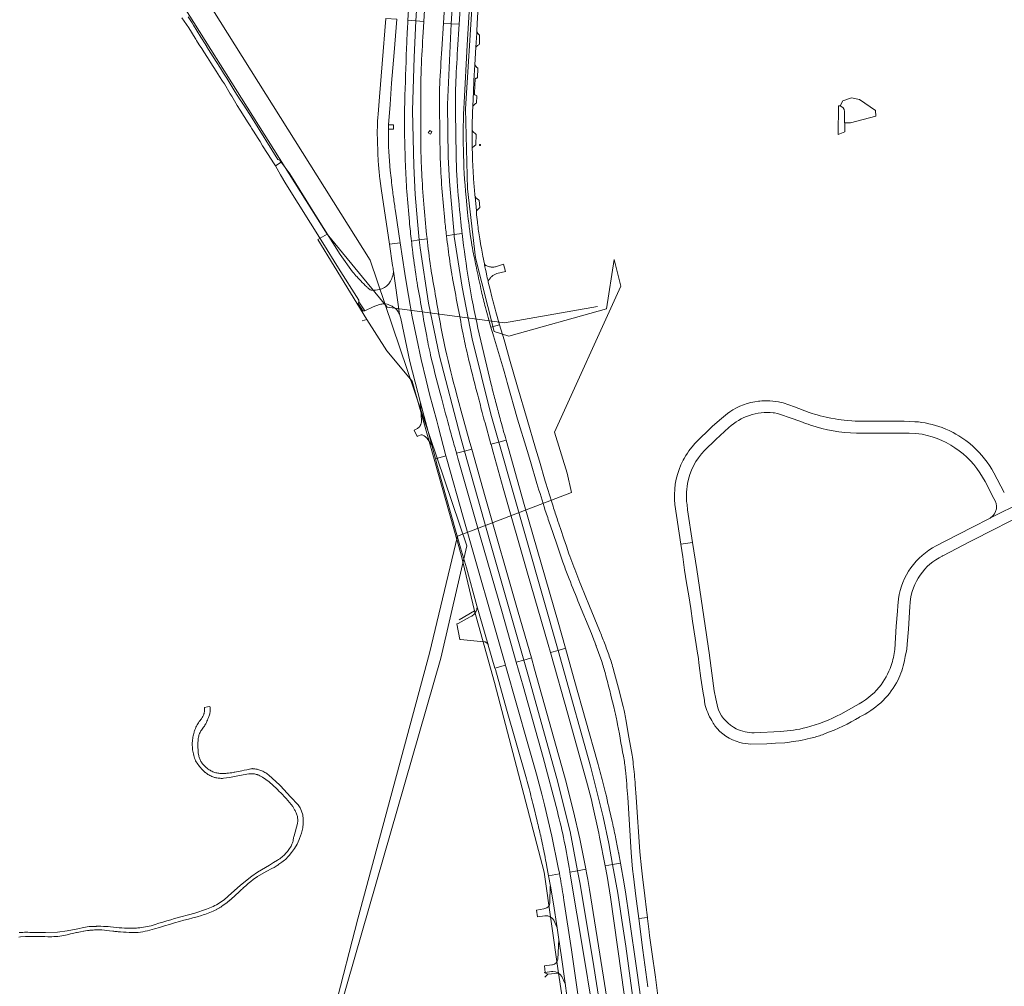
# Model space of a CAD drawing. Extents: x 148869 to 161638, y 453607 to 469810.
# Tile 605 of 656: x 153479 to 153931, y 466348 to 466791. Entities that reach past the tile are written whole.
import ezdxf
from ezdxf.lldxf.tags import DXFTag

# ---------------------------------------------------------------- set-up
doc = ezdxf.new("R2010")
doc.units = 0
for name, color, linetype, lineweight in [('B-OI-RI-DRUKLEIDING-G-niet meenemen', 190, 'RI-PERS', 18), ('B-OI-RI-PERSLEIDING-G-niet meenemen', 190, 'RI-PERS', 18), ('B-RO-VH-VERHARDING_ASFALT-GV', 251, 'CONTINUOUS', 18), ('B-RO-VH-VERHARDING_FUNDERING_ZAND-GV', 251, 'CONTINUOUS', 18), ('B-RO-VH-VERHARDING_GESLOTEN-GV', 251, 'CONTINUOUS', 18), ('B-RO-VH-VERHARDING_OPEN-GV', 251, 'CONTINUOUS', 18), ('B-RO-VH-VERHARDING_STRAATBAKSTEEN-GV', 251, 'CONTINUOUS', 18), ('B-RO-VH-VERHARDING_TEGEL_RUBBER-GV', 251, 'CONTINUOUS', 18)]:
    doc.layers.add(name, color=color, linetype=linetype, lineweight=lineweight)
tags = doc.linetypes.add('RI-PERS', pattern='A,7,-2,["P",Standard,S=1.8,R=0,X=-0.5,Y=-0.9],-2,7,-2,[102,NLCS.SHX,S=1,R=180,X=0,Y=0],-2', length=22).pattern_tags.tags
tags[6] = DXFTag(74, 10)

msp = doc.modelspace()

# ---------------------------------------------------------------- linework, layer by layer
at = {"layer": 'B-OI-RI-DRUKLEIDING-G-niet meenemen'}
for p, q in [((153522.66, 466848.16), (153620.14, 466693.03)), ((153620.14, 466693.03), (153615.88, 466690.56)), ((153615.88, 466690.56), (153638.33, 466653.97)), ((153620.14, 466693.03), (153647.7, 466659.5)), ((153647.7, 466659.5), (153701.6, 466652.4)), ((153701.6, 466652.4), (153744.19, 466659.86)), ((153638.33, 466653.97), (153636.31, 466653.28)), ((153638.33, 466653.97), (153647.54, 466639.5)), ((153647.54, 466639.5), (153659.14, 466625.61)), ((153659.14, 466625.61), (153681.68, 466545.98)), ((153681.68, 466545.98), (153687.86, 466520.31)), ((153687.86, 466520.31), (153680.7, 466516.16)), ((153687.86, 466520.31), (153696.89, 466487.36)), ((153696.89, 466487.36), (153719.74, 466400.44)), ((153719.74, 466400.44), (153726.34, 466354.02)), ((153721.4, 466353.53), (153719.69, 466354.43)), ((153721.4, 466353.53), (153720, 466352.24)), ((153726.34, 466354.02), (153721.4, 466353.53)), ((153726.34, 466354.02), (153737.4, 466281.6))]:
    msp.add_line(p, q, dxfattribs=at)
at = {"layer": 'B-OI-RI-PERSLEIDING-G-niet meenemen'}
for p, q in [((153683.58, 466750.59), (153699.48, 466999.69)), ((153550.2, 466824), (153640, 466681.2)), ((153684.61, 466713.88), (153683.58, 466750.59)), ((153688.28, 466682.22), (153684.61, 466713.88)), ((153640, 466681.2), (153684.2, 466550.1)), ((153696.84, 466648.38), (153688.28, 466682.22)), ((153751.91, 466681.47), (153748.31, 466658.75)), ((153751.91, 466681.47), (153754.9, 466669.2)), ((153724.5, 466602.2), (153754.9, 466669.2)), ((153748.31, 466658.75), (153703.53, 466646.25)), ((153703.53, 466646.25), (153696.84, 466648.38)), ((153730.27, 466583.41), (153724.5, 466602.2)), ((153730.27, 466583.41), (153732.3, 466574.52)), ((153732.3, 466574.52), (153680.01, 466554.5)), ((153680.01, 466554.5), (153667.17, 466500.81)), ((153684.2, 466550.1), (153672.4, 466498.6)), ((153667.17, 466500.81), (153634.3, 466378.94)), ((153672.4, 466498.6), (153589.1, 466209.7)), ((153634.3, 466378.94), (153598.16, 466240.06))]:
    msp.add_line(p, q, dxfattribs=at)
at = {"layer": 'B-RO-VH-VERHARDING_ASFALT-GV', "flags": 128}
for points in [[(153685.99, 466805.85), (153685.06, 466790.02), (153684.46, 466779.76), (153683, 466753.48)], [(153686.67, 466740.56), (153686.7, 466742.9), (153686.85, 466748.92), (153686.99, 466751.76), (153687.3, 466758.3), (153687.55, 466763.56), (153687.66, 466765.77), (153687.96, 466770.73), (153688.45, 466778.9), (153688.83, 466785.25), (153688.88, 466786.23), (153689.08, 466789.76), (153689.52, 466797.49)], [(153553.56, 466792.36), (153556.74, 466787.74), (153559.65, 466782.97), (153559.9, 466782.56), (153560.26, 466781.97), (153561.53, 466779.9), (153562.63, 466778.19), (153563.6, 466776.7), (153565.26, 466774.12), (153566.87, 466771.62), (153567.91, 466769.98), (153568.26, 466769.45), (153569.29, 466767.84), (153570.81, 466765.45), (153572.2, 466763.28), (153573.04, 466761.98), (153575.77, 466757.4), (153575.97, 466757.07), (153576.19, 466756.7), (153576.4, 466756.34), (153577.7, 466754.18), (153578.95, 466752.08), (153580.34, 466749.88), (153583.95, 466744.16), (153585.13, 466742.29), (153585.5, 466741.7), (153585.54, 466741.65), (153586.38, 466740.32), (153586.43, 466740.24), (153588.52, 466736.93), (153589.4, 466735.54), (153590.61, 466733.64), (153590.9, 466733.18), (153594.52, 466727.45), (153594.85, 466726.93), (153595.28, 466726.26), (153596.43, 466724.44), (153599.09, 466726.06), (153598.44, 466726.96), (153597.64, 466727.32), (153585.82, 466746.26), (153581.91, 466752.25), (153581.6, 466752.72), (153581.56, 466752.79), (153581.03, 466753.64), (153580.34, 466754.7), (153577.85, 466758.5), (153574.62, 466763.79), (153574.14, 466764.58), (153572.64, 466766.97), (153571.71, 466768.44), (153571.26, 466769.16), (153569.29, 466772.28), (153566.9, 466776.03), (153565.77, 466777.81), (153564.16, 466780.39), (153562.29, 466783.38), (153558.91, 466788.96), (153558.29, 466790), (153556.38, 466792.72)], [(153687.16, 466721.68), (153687.05, 466724.45), (153686.94, 466727.22), (153686.83, 466729.87), (153686.73, 466732.52), (153686.73, 466732.6)], [(153683.89, 466710.1), (153684.52, 466703.03), (153684.9, 466699.86), (153685.12, 466698.22), (153685.27, 466697.02), (153685.36, 466696.35), (153685.61, 466694.59), (153685.86, 466692.84), (153686.38, 466689.33)], [(153689.2, 466698.06), (153689.12, 466698.66), (153688.7, 466701.95), (153688.74, 466703.67), (153688.73, 466703.78), (153688.03, 466710.34), (153687.98, 466710.84)], [(153692.37, 466679.1), (153692.31, 466679.39), (153691.61, 466682.98), (153690.92, 466686.58)], [(153695.71, 466664.35), (153694.92, 466667.71), (153694.12, 466671.06), (153694.04, 466671.39)], [(153695.3, 466650.36), (153699.24, 466651.51), (153697.54, 466657.43)], [(153720.22, 466579.78), (153717.53, 466588.96), (153715.77, 466594.93), (153711.89, 466608.05), (153707.53, 466623.04), (153703.86, 466635.67), (153701.64, 466643.48), (153701.33, 466644.6), (153699.24, 466651.51), (153695.3, 466650.36)], [(153696.45, 466646.44), (153701.03, 466631.16), (153702.42, 466626.16), (153702.8, 466625.01), (153707.58, 466608.24), (153711.95, 466593.76), (153713.44, 466588.81), (153716.41, 466578.7)], [(153889.82, 466607.04), (153884.95, 466607.29), (153866.91, 466607.2), (153865.15, 466607.2), (153863.74, 466607.23), (153862.33, 466607.29), (153860.93, 466607.37), (153858.82, 466607.54), (153857.42, 466607.69), (153856.03, 466607.86), (153854.63, 466608.05), (153853.24, 466608.27), (153851.17, 466608.65), (153849.1, 466609.09), (153846.37, 466609.75), (153845.01, 466610.13), (153843.76, 466610.49), (153842.65, 466610.83), (153841.31, 466611.27), (153834.56, 466613.8), (153829.35, 466615.64), (153828.5, 466615.86), (153827.22, 466616.13), (153825.93, 466616.34), (153824.62, 466616.51), (153823.31, 466616.61), (153822.22, 466616.65), (153820.91, 466616.65), (153819.59, 466616.59), (153818.72, 466616.51), (153818.07, 466616.44)], [(153824.77, 466611.15), (153825.37, 466611.05), (153826.72, 466610.82), (153828.19, 466610.33), (153832.62, 466608.83), (153837.42, 466607.14)], [(153801.07, 466608.51), (153797.01, 466604.94), (153795.7, 466603.8), (153790.17, 466598.38), (153789.5, 466597.7), (153788.85, 466597), (153788.21, 466596.29), (153787.6, 466595.56), (153786.72, 466594.43), (153786.15, 466593.66), (153785.47, 466592.67), (153784.7, 466591.47), (153783.98, 466590.22), (153783.53, 466589.38), (153783.1, 466588.53), (153782.5, 466587.23)], [(153793.3, 466593.88), (153798.55, 466598.93), (153804.52, 466604.34)], [(153914.4, 466597.48), (153913.11, 466598.45), (153911.8, 466599.39), (153910.9, 466599.98), (153909.99, 466600.55), (153908.6, 466601.37), (153907.42, 466602.02), (153906.47, 466602.51), (153905.5, 466602.97), (153904.02, 466603.62), (153902.28, 466604.32), (153902.27, 466604.3)], [(153862.98, 466601.81), (153887.11, 466601.7), (153890.04, 466601.55), (153893.19, 466601.24)], [(153930.82, 466574.52), (153925.98, 466583.63)], [(153779.64, 466569.05), (153782.42, 466550.87), (153787.82, 466551.68), (153785.52, 466566.63), (153785.28, 466569.08), (153785.2, 466569.72), (153785.11, 466570.59), (153785.02, 466571.89), (153784.99, 466572.98), (153785, 466573.85), (153785.03, 466574.72), (153785.13, 466576.02), (153785.28, 466577.32), (153785.49, 466578.61)], [(153921.98, 466579.57), (153925.95, 466571.87), (153926, 466571.8)], [(153956.3, 466579.09), (153955.15, 466578.51), (153939.26, 466570.34), (153924.55, 466562.98)], [(153902.39, 466545.42), (153902.53, 466545.55), (153902.56, 466545.5), (153915.09, 466552.02), (153926.97, 466558.04), (153931.68, 466560.41), (153938.93, 466564.08), (153942.58, 466565.93), (153942.8, 466566.04), (153942.91, 466566.1), (153947.48, 466568.44), (153957.97, 466573.71), (153958.05, 466573.75), (153959.74, 466574.71), (153959.76, 466574.72)], [(153924.55, 466562.98), (153939.26, 466570.34)], [(153722.49, 466559.68), (153725.5, 466550.91), (153728.35, 466542.63)], [(153731.12, 466546.48), (153729.96, 466549.91), (153728.8, 466553.34), (153727.36, 466557.59), (153725.92, 466561.85)], [(153924.02, 466562.66), (153916.21, 466558.66), (153904.01, 466552.36), (153899.56, 466550.06)], [(153799.73, 466474.88), (153799.46, 466475.76), (153798.52, 466479.87), (153797.78, 466483.62), (153795.66, 466499.79), (153795.63, 466500), (153789.72, 466539.29), (153787.82, 466551.68), (153782.42, 466550.87), (153783.3, 466545.03), (153784.13, 466538.96), (153785.01, 466533.07), (153786.05, 466527.17), (153786.95, 466521.31), (153787.84, 466515.46), (153790.27, 466500), (153790.33, 466499.54), (153790.91, 466495.16), (153791.67, 466489.39), (153792.46, 466483.43), (153793.22, 466479.24)], [(153745.13, 466511.26), (153740.55, 466522.35), (153736.54, 466532.15)], [(153735.26, 466524.82), (153741.44, 466509.9), (153742.57, 466506.99), (153742.97, 466505.92), (153743.47, 466504.59), (153743.55, 466504.39), (153743.67, 466504.07), (153744.74, 466501.14), (153745.77, 466498.19)], [(153882.32, 466525.82), (153882.03, 466522.58), (153881.82, 466520.12), (153881.28, 466513.26), (153880.53, 466502.53)], [(153884.77, 466496.14), (153885.05, 466497.5), (153885.22, 466498.4), (153885.36, 466499.31), (153885.45, 466500.06), (153885.79, 466501.13), (153886.07, 466502.65), (153886.24, 466504.98), (153886.82, 466511.82), (153887.48, 466522.22), (153887.61, 466524.13)], [(153755.94, 466476.42), (153753.78, 466484.81), (153751.6, 466493.19)], [(153862.81, 466476.78), (153855.8, 466472.91)], [(153760.04, 466454.12), (153758.63, 466462.29), (153757.2, 466470.46)], [(153864.44, 466471.51), (153864.39, 466471.59)], [(153828.16, 466464.93), (153816.12, 466464.34)], [(153814.59, 466459.14), (153821.86, 466459.29), (153821.88, 466459.29), (153825.83, 466459.51), (153830.11, 466459.78), (153831.57, 466459.93), (153833.02, 466460.11), (153835.2, 466460.43), (153836.64, 466460.67), (153838.08, 466460.95), (153839.52, 466461.24), (153840.59, 466461.49), (153841.93, 466461.84), (153843.38, 466462.22)], [(153758.05, 466434.78), (153759.6, 466409.39), (153760.33, 466401.78), (153760.67, 466398.37), (153761.85, 466389.41), (153763.14, 466379.12), (153767.07, 466379.61), (153766.79, 466381.91), (153766.77, 466381.91), (153766.63, 466383.17), (153766.64, 466383.17), (153765.86, 466389.59), (153764.82, 466398.32), (153764.39, 466402.36), (153763.6, 466409.69), (153761.92, 466434.86), (153761.54, 466440.54)], [(153772.1, 466342.48), (153770.74, 466352.21), (153769.13, 466363.8), (153768.11, 466371.38), (153767.98, 466372.83), (153767.95, 466373.05), (153767.12, 466379.18), (153767.07, 466379.61), (153763.14, 466379.12), (153764.96, 466364.63), (153767.29, 466347.82)]]:
    msp.add_lwpolyline(points, dxfattribs=at)
at = {"layer": 'B-RO-VH-VERHARDING_ASFALT-GV'}
for points in [[(153683, 466753.48, 0.035497), (153683.89, 466710.1)], [(153686.66, 466736.02, -0.002861), (153686.67, 466740.56)], [(153686.73, 466732.6, -0.008501), (153686.66, 466736.02)], [(153687.37, 466717.97, -0.008632), (153687.16, 466721.68)], [(153687.98, 466710.84, -0.004488), (153687.37, 466717.97)], [(153690.17, 466690.92, -0.006596), (153689.2, 466698.06)], [(153690.92, 466686.58, -0.010802), (153690.17, 466690.92)], [(153686.38, 466689.33, 0.013107), (153687.34, 466684.06)], [(153687.34, 466684.06, 0.00082), (153688.91, 466676.56)], [(153688.91, 466676.56, 0.000511), (153690.99, 466666.8)], [(153693.3, 466674.72, -0.001794), (153692.37, 466679.1)], [(153694.04, 466671.39, -0.002352), (153693.3, 466674.72)], [(153690.99, 466666.8, 0.012741), (153692.78, 466659.36)], [(153696.3, 466662.02, -0.006848), (153695.71, 466664.35)], [(153692.78, 466659.36, 0.005019), (153695.3, 466650.36)], [(153697.54, 466657.43, -0.003268), (153696.3, 466662.02)], [(153695.3, 466650.36, 0.002249), (153696.45, 466646.44)], [(153818.07, 466616.44, 0.118811), (153804.85, 466611.52)], [(153804.85, 466611.52, 0.040169), (153801.07, 466608.51)], [(153804.52, 466604.34, -0.214588), (153824.77, 466611.15)], [(153837.42, 466607.14, 0.01742), (153841.96, 466605.43)], [(153841.96, 466605.43, 0.077579), (153862.98, 466601.81)], [(153902.27, 466604.3, 0.072908), (153889.82, 466607.04)], [(153893.19, 466601.24, -0.230887), (153921.98, 466579.57)], [(153916.57, 466595.64, 0.015967), (153914.4, 466597.48)], [(153925.98, 466583.63, 0.085865), (153916.57, 466595.64)], [(153785.49, 466578.61, -0.146566), (153793.3, 466593.88)], [(153782.5, 466587.23, 0.129548), (153779.64, 466569.05)], [(153716.41, 466578.7, 0.002813), (153720.27, 466566.36)], [(153723.83, 466568.21, -0.002688), (153720.22, 466579.78)], [(153725.92, 466561.85, -0.004675), (153723.83, 466568.21)], [(153926, 466571.8, -0.431371), (153924.55, 466562.98)], [(153720.27, 466566.36, 0.005394), (153722.49, 466559.68)], [(153924.55, 466562.98, -0.021254), (153924.02, 466562.66)], [(153899.56, 466550.06, 0.245043), (153882.32, 466525.82)], [(153732.84, 466541.7, -0.00835), (153731.12, 466546.48)], [(153728.35, 466542.63, 0.009374), (153730.61, 466536.45)], [(153736.54, 466532.15, -0.00417), (153732.84, 466541.7)], [(153887.61, 466524.13, -0.260757), (153902.39, 466545.42)], [(153730.61, 466536.45, 0.005025), (153735.26, 466524.82)], [(153747.38, 466505.59, 0.005663), (153745.13, 466511.26)], [(153749.63, 466499.53, 0.005773), (153747.38, 466505.59)], [(153880.53, 466502.53, -0.050485), (153878.95, 466495.21)], [(153745.77, 466498.19, -0.019643), (153747.67, 466491.93)], [(153751.6, 466493.19, 0.021576), (153749.63, 466499.53)], [(153881.38, 466487.31, 0.065737), (153884.77, 466496.14)], [(153747.67, 466491.93, -0.001327), (153751.9, 466475.47)], [(153878.95, 466495.21, -0.088352), (153873.37, 466485.2)], [(153864.39, 466471.59, 0.157556), (153881.38, 466487.31)], [(153873.37, 466485.2, -0.102272), (153862.81, 466476.78)], [(153793.22, 466479.24, 0.022786), (153793.51, 466477.44)], [(153751.9, 466475.47, -0.007969), (153752.53, 466472.81)], [(153756.54, 466473.85, 0.010843), (153755.94, 466476.42)], [(153757.2, 466470.46, 0.007618), (153756.54, 466473.85)], [(153793.51, 466477.44, 0.053988), (153794.75, 466473.59)], [(153794.75, 466473.59, 0.02183), (153796.65, 466469.89)], [(153807.88, 466466.18, -0.182815), (153799.73, 466474.88)], [(153752.53, 466472.81, -0.008175), (153753.07, 466470.13)], [(153753.07, 466470.13, -0.001317), (153756.12, 466453.56)], [(153796.65, 466469.89, 0.01307), (153798.01, 466467.59)], [(153855.8, 466472.91, -0.062035), (153840.03, 466466.73)], [(153848.64, 466463.94, 0.046264), (153864.44, 466471.51)], [(153798.01, 466467.59, 0.163332), (153809.49, 466459.9)], [(153816.12, 466464.34, -0.120227), (153807.88, 466466.18)], [(153840.03, 466466.73, -0.049202), (153828.16, 466464.93)], [(153809.49, 466459.9, 0.059657), (153814.59, 466459.14)], [(153843.38, 466462.22, 0.048116), (153848.64, 466463.94)], [(153756.12, 466453.56, -0.019159), (153757.03, 466447.13)], [(153760.63, 466449.92, 0.014301), (153760.04, 466454.12)], [(153757.03, 466447.13, -0.010046), (153758.05, 466434.78)], [(153761.54, 466440.54, 0.006494), (153760.63, 466449.92)]]:
    msp.add_lwpolyline(points, format="xyb", dxfattribs=at)
at = {"layer": 'B-RO-VH-VERHARDING_ASFALT-GV', "flags": 128}
msp.add_lwpolyline([(153690.29, 466734.19), (153690.02, 466734.19), (153690.02, 466733.74), (153690.46, 466733.74), (153690.46, 466734.19)], close=True, dxfattribs=at)
at = {"layer": 'B-RO-VH-VERHARDING_FUNDERING_ZAND-GV', "flags": 128}
msp.add_lwpolyline([(153478.83, 466370.59), (153479.49, 466370.72), (153481.77, 466370.84), (153483.27, 466370.91), (153484.34, 466370.91), (153486.51, 466370.91), (153487.13, 466370.9), (153490.27, 466370.83), (153490.76, 466370.82), (153492.07, 466370.79), (153492.98, 466370.78), (153493.9, 466370.79), (153494.82, 466370.82), (153495.73, 466370.88), (153496.65, 466370.95), (153497.56, 466371.05), (153498.46, 466371.17), (153499.37, 466371.31), (153500.9, 466371.68), (153502.43, 466372.03), (153503.97, 466372.37), (153505.27, 466372.65), (153505.51, 466372.69), (153506.31, 466372.86), (153507.05, 466373.01), (153508.47, 466373.28), (153508.6, 466373.31), (153509.41, 466373.45), (153510.23, 466373.58), (153511.05, 466373.68), (153511.4, 466373.72), (153511.87, 466373.77), (153512.7, 466373.84), (153512.83, 466373.84), (153513.52, 466373.88), (153514.35, 466373.91), (153514.52, 466373.91), (153515.18, 466373.91), (153515.86, 466373.9), (153516.01, 466373.9), (153516.54, 466373.87), (153516.83, 466373.86), (153520.42, 466373.43), (153521.88, 466373.3), (153522.31, 466373.27), (153522.81, 466373.23), (153523.33, 466373.18), (153523.85, 466373.14), (153523.88, 466373.14), (153523.89, 466373.13), (153524.36, 466373.09), (153525.34, 466373.01), (153526.7, 466372.91), (153527.66, 466372.85), (153528.07, 466372.82), (153529.43, 466372.77), (153529.9, 466372.76), (153530.8, 466372.74), (153531.88, 466372.73), (153531.89, 466372.73), (153532.17, 466372.73), (153533.02, 466372.74), (153533.03, 466372.74), (153533.04, 466372.74), (153533.53, 466372.75), (153534.62, 466372.91), (153535.7, 466373.09), (153536.77, 466373.3), (153537.85, 466373.53), (153538.91, 466373.78), (153539.98, 466374.05), (153541.03, 466374.35), (153543.32, 466375.05), (153545.61, 466375.74), (153547.91, 466376.43), (153550.2, 466377.12), (153552.49, 466377.8), (153554.52, 466378.3), (153556.55, 466378.83), (153558.56, 466379.38), (153560.57, 466379.96), (153562.57, 466380.57), (153563.35, 466380.79), (153564.12, 466381.02), (153564.88, 466381.28), (153565.64, 466381.55), (153566.37, 466381.83), (153566.39, 466381.84), (153567.12, 466382.15), (153567.13, 466382.15), (153567.83, 466382.46), (153567.87, 466382.48), (153568.53, 466382.8), (153568.59, 466382.83), (153569.23, 466383.15), (153569.31, 466383.19), (153569.92, 466383.52), (153570.02, 466383.58), (153570.6, 466383.91), (153570.72, 466383.98), (153571.27, 466384.31), (153571.4, 466384.4), (153571.92, 466384.75), (153572.32, 466385.04), (153572.55, 466385.21), (153573.19, 466385.67), (153573.22, 466385.7), (153573.85, 466386.17), (153574.11, 466386.37), (153574.47, 466386.66), (153574.98, 466387.06), (153575.08, 466387.15), (153575.69, 466387.64), (153575.84, 466387.77), (153576.69, 466388.49), (153577.53, 466389.23), (153578.35, 466389.99), (153579.45, 466391.04), (153580.56, 466392.09), (153581.6, 466393.03), (153581.68, 466393.11), (153581.7, 466393.13), (153582.82, 466394.12), (153583.98, 466395.12), (153585.14, 466396.1), (153586.32, 466397.07), (153588.29, 466398.44), (153592.14, 466400.7), (153592.47, 466400.9), (153594.89, 466402.04), (153595.81, 466402.57), (153597.21, 466403.39), (153597.54, 466403.62), (153597.89, 466403.86), (153597.99, 466403.93), (153598.09, 466404), (153599.41, 466404.93), (153600.59, 466405.9), (153601.03, 466406.26), (153602.51, 466407.74), (153602.63, 466407.89), (153602.76, 466408.04), (153602.79, 466408.09), (153603.85, 466409.37), (153605.24, 466411.25), (153606.41, 466413.28), (153607.33, 466415.42), (153607.53, 466415.89), (153608.38, 466418.24), (153608.98, 466420.65), (153609.21, 466422.67), (153609.2, 466424.7), (153608.96, 466426.72), (153608.49, 466428.36), (153607.79, 466429.92), (153606.87, 466431.34), (153603.42, 466435.01), (153598.78, 466439.98), (153598.5, 466440.28), (153598.45, 466440.33), (153593.28, 466445.05), (153592.89, 466445.35), (153592.48, 466445.65), (153592.06, 466445.92), (153591.75, 466446.11), (153591.63, 466446.18), (153591.19, 466446.42), (153590.74, 466446.65), (153590.29, 466446.86), (153589.82, 466447.04), (153589.35, 466447.22), (153588.87, 466447.37), (153588.39, 466447.5), (153588.04, 466447.58), (153587.96, 466447.6), (153587.89, 466447.61), (153587.64, 466447.66), (153587.4, 466447.71), (153587.02, 466447.77), (153586.9, 466447.78), (153586.72, 466447.8), (153586.41, 466447.84), (153586.12, 466447.86), (153585.9, 466447.87), (153585.45, 466447.82), (153585.21, 466447.77), (153583.38, 466447.35), (153582.16, 466447.12), (153581.04, 466446.92), (153578.63, 466446.47), (153577.89, 466446.3), (153577.77, 466446.28), (153577.68, 466446.26), (153577.61, 466446.25), (153577.57, 466446.24), (153577.15, 466446.15), (153576.41, 466446.02), (153575.66, 466445.91), (153574.91, 466445.82), (153574.15, 466445.74), (153573.68, 466445.71), (153573.64, 466445.71), (153573.6, 466445.71), (153573.53, 466445.7), (153573.4, 466445.69), (153572.64, 466445.66), (153571.88, 466445.65), (153571.41, 466445.66), (153570.94, 466445.7), (153570.47, 466445.75), (153570.01, 466445.82), (153569.54, 466445.92), (153569.08, 466446.03), (153568.63, 466446.16), (153568.2, 466446.31), (153568.18, 466446.32), (153567.84, 466446.45), (153567.74, 466446.49), (153567.31, 466446.68), (153566.89, 466446.89), (153566.48, 466447.11), (153566.07, 466447.35), (153565.68, 466447.61), (153565.68, 466447.62), (153565.36, 466447.84), (153565.29, 466447.89), (153565.13, 466448.03), (153565.11, 466448.04), (153564.92, 466448.18), (153564.57, 466448.49), (153564.22, 466448.82), (153563.89, 466449.15), (153563.58, 466449.51), (153563.47, 466449.62), (153563.29, 466449.82), (153563.02, 466450.14), (153562.77, 466450.48), (153562.53, 466450.82), (153562.3, 466451.18), (153562.1, 466451.55), (153561.91, 466451.93), (153561.74, 466452.32), (153561.6, 466452.71), (153561.46, 466453.11), (153561.35, 466453.52), (153561.26, 466453.93), (153561.19, 466454.35), (153561.09, 466455.13), (153561.02, 466455.92), (153560.96, 466456.71), (153560.92, 466457.49), (153560.9, 466458.28), (153560.9, 466459.08), (153560.93, 466459.86), (153560.97, 466460.65), (153561.03, 466461.44), (153561.09, 466461.88), (153561.13, 466462.12), (153561.17, 466462.32), (153561.26, 466462.75), (153561.38, 466463.17), (153561.53, 466463.6), (153561.69, 466464.01), (153561.87, 466464.41), (153562.07, 466464.81), (153562.3, 466465.19), (153562.54, 466465.56), (153562.8, 466465.92), (153563.17, 466466.41), (153563.53, 466466.92), (153563.87, 466467.43), (153564.13, 466467.86), (153564.19, 466467.96), (153564.2, 466467.97), (153564.25, 466468.07), (153564.49, 466468.5), (153564.78, 466469.05), (153565.05, 466469.61), (153565.3, 466470.17), (153565.53, 466470.75), (153565.73, 466471.33), (153565.91, 466471.73), (153566.07, 466472.14), (153566.2, 466472.55), (153566.32, 466472.98), (153566.36, 466473.18), (153566.4, 466473.38), (153566.41, 466473.41), (153566.48, 466473.84), (153566.53, 466474.28), (153566.55, 466474.71), (153566.55, 466475.15), (153566.54, 466475.59), (153566.5, 466476.02), (153566.43, 466476.46), (153565.31, 466476.25), (153563.92, 466476), (153563.92, 466475.97), (153563.92, 466475.94), (153563.95, 466475.6), (153563.96, 466475.2), (153563.95, 466474.8), (153563.92, 466474.41), (153563.87, 466474.01), (153563.8, 466473.62), (153563.7, 466473.23), (153563.64, 466473.03), (153563.63, 466472.97), (153563.6, 466472.9), (153563.59, 466472.85), (153563.45, 466472.47), (153563.3, 466472.1), (153563.13, 466471.74), (153562.93, 466471.39), (153562.72, 466471.05), (153562.5, 466470.73), (153562.25, 466470.41), (153561.88, 466469.94), (153561.52, 466469.45), (153561.19, 466468.95), (153560.87, 466468.44), (153560.56, 466467.92), (153560.28, 466467.39), (153560.02, 466466.85), (153559.77, 466466.3), (153559.54, 466465.75), (153559.33, 466465.18), (153559.24, 466464.89), (153559.14, 466464.61), (153558.98, 466464.03), (153558.83, 466463.45), (153558.7, 466462.86), (153558.59, 466462.27), (153558.51, 466461.68), (153558.44, 466461.08), (153558.38, 466460.43), (153558.34, 466459.78), (153558.32, 466459.13), (153558.32, 466458.48), (153558.35, 466457.83), (153558.4, 466457.18), (153558.47, 466456.53), (153558.57, 466455.89), (153558.68, 466455.25), (153558.82, 466454.61), (153558.98, 466453.98), (153559.16, 466453.36), (153559.37, 466452.74), (153559.59, 466452.13), (153559.83, 466451.53), (153560.17, 466450.97), (153560.53, 466450.42), (153560.9, 466449.88), (153561.29, 466449.35), (153561.7, 466448.84), (153562.12, 466448.34), (153562.55, 466447.85), (153563, 466447.37), (153563.47, 466446.91), (153563.95, 466446.47), (153564.28, 466446.18), (153564.32, 466446.15), (153564.45, 466446.04), (153564.55, 466445.95), (153564.95, 466445.62), (153565.47, 466445.23), (153565.9, 466444.97), (153566.34, 466444.73), (153566.79, 466444.51), (153567.25, 466444.31), (153567.72, 466444.13), (153568.19, 466443.97), (153568.5, 466443.88), (153568.67, 466443.83), (153568.84, 466443.79), (153569.16, 466443.71), (153569.65, 466443.61), (153570.14, 466443.53), (153570.64, 466443.47), (153571.14, 466443.44), (153571.64, 466443.42), (153572.14, 466443.43), (153572.64, 466443.46), (153575.42, 466443.8), (153580.03, 466444.78), (153584.2, 466445.45), (153584.63, 466445.51), (153585.07, 466445.54), (153585.51, 466445.55), (153585.95, 466445.53), (153586.38, 466445.5), (153586.82, 466445.44), (153587.25, 466445.36), (153587.67, 466445.26), (153587.71, 466445.25), (153588.09, 466445.14), (153588.18, 466445.1), (153588.31, 466445.06), (153588.51, 466444.99), (153588.91, 466444.82), (153589.31, 466444.64), (153590.57, 466444.01), (153593.55, 466441.77), (153597.15, 466438.62), (153598.4, 466437.31), (153598.8, 466436.89), (153601.37, 466434.2), (153604.42, 466430.52), (153605.29, 466428.96), (153605.5, 466428.62), (153605.7, 466428.26), (153605.88, 466427.9), (153606.04, 466427.53), (153606.19, 466427.15), (153606.32, 466426.76), (153606.43, 466426.37), (153606.52, 466425.97), (153606.6, 466425.57), (153606.65, 466425.16), (153606.69, 466424.76), (153606.71, 466424.35), (153606.71, 466423.95), (153606.69, 466423.54), (153606.65, 466423.14), (153606.6, 466422.74), (153605.07, 466417.05), (153604.94, 466416.66), (153604.82, 466416.26), (153604.73, 466415.86), (153604.66, 466415.45), (153604.6, 466415.03), (153604.54, 466414.65), (153604.45, 466414.28), (153604.34, 466413.91), (153604.21, 466413.54), (153604.06, 466413.18), (153603.89, 466412.83), (153603.61, 466412.31), (153603.31, 466411.79), (153602.99, 466411.28), (153602.65, 466410.79), (153602.3, 466410.3), (153601.93, 466409.83), (153601.55, 466409.37), (153601.15, 466408.93), (153600.73, 466408.5), (153600.3, 466408.08), (153599.86, 466407.68), (153599.4, 466407.29), (153598.93, 466406.92), (153598.45, 466406.57), (153597.95, 466406.23), (153597.92, 466406.21), (153597.45, 466405.91), (153595.62, 466404.78), (153593.79, 466403.67), (153591.97, 466402.59), (153591.95, 466402.58), (153590.1, 466401.5), (153588.24, 466400.44), (153585.58, 466398.62), (153581.22, 466395.02), (153581.11, 466394.93), (153580.44, 466394.37), (153574.81, 466389.35), (153574.18, 466388.8), (153573.54, 466388.27), (153572.88, 466387.75), (153572.21, 466387.26), (153571.53, 466386.78), (153570.84, 466386.32), (153570.13, 466385.88), (153569.41, 466385.46), (153568.68, 466385.06), (153567.94, 466384.67), (153567.19, 466384.31), (153566.43, 466383.97), (153565.66, 466383.65), (153564.89, 466383.35), (153559.51, 466381.61), (153550.24, 466379.14), (153548.45, 466378.58), (153546.65, 466378.03), (153544.85, 466377.47), (153543.05, 466376.92), (153541.25, 466376.37), (153539.45, 466375.83), (153538.6, 466375.62), (153537.74, 466375.43), (153536.88, 466375.27), (153536.01, 466375.12), (153535.15, 466375), (153534.27, 466374.9), (153533.96, 466374.87), (153533.94, 466374.86), (153533.92, 466374.86), (153533.4, 466374.81), (153532.8, 466374.77), (153532.79, 466374.77), (153532.78, 466374.77), (153532.76, 466374.77), (153532.53, 466374.75), (153531.65, 466374.72), (153530.77, 466374.7), (153529.89, 466374.7), (153528.6, 466374.72), (153527.3, 466374.76), (153526, 466374.82), (153524.84, 466374.89), (153524.83, 466374.89), (153524.83, 466374.89), (153524.8, 466374.9), (153524.8, 466374.9), (153524.71, 466374.9), (153523.41, 466375.01), (153522.12, 466375.14), (153520.83, 466375.29), (153519.74, 466375.39), (153518.64, 466375.46), (153517.56, 466375.51), (153517.55, 466375.51), (153516.45, 466375.55), (153515.73, 466375.55), (153515.35, 466375.56), (153514.41, 466375.55), (153514.25, 466375.54), (153513.15, 466375.51), (153512.75, 466375.49), (153512.06, 466375.46), (153511.35, 466375.41), (153510.96, 466375.39), (153508.47, 466374.94), (153505.81, 466374.46), (153500.86, 466373.46), (153496.53, 466372.84), (153490.95, 466372.69), (153484.77, 466372.71), (153484.54, 466372.71), (153483.74, 466372.76), (153482.93, 466372.8), (153482.13, 466372.81), (153481.32, 466372.8), (153480.52, 466372.77), (153479.71, 466372.73), (153478.91, 466372.66)], dxfattribs=at)
at = {"layer": 'B-RO-VH-VERHARDING_GESLOTEN-GV', "flags": 128}
for points in [[(153663.46, 466890.33), (153660.2, 466839.28), (153657.24, 466791.23), (153660.87, 466790.93), (153666.99, 466887.36), (153667.17, 466890.11)], [(153664.52, 466790.64), (153665.11, 466801.22), (153670.56, 466888.63), (153670.64, 466889.9), (153667.17, 466890.11), (153666.99, 466887.36), (153660.87, 466790.93)], [(153679.83, 466889.34), (153678.9, 466874.33), (153677.8, 466856.95), (153675.46, 466820.43), (153673.58, 466789.9), (153677.1, 466789.61), (153683.3, 466886.09), (153683.49, 466889.12)], [(153680.76, 466789.32), (153682.56, 466817.88), (153685.01, 466857.54), (153686.08, 466873.89), (153686.98, 466888.91), (153683.49, 466889.12), (153683.3, 466886.09), (153677.1, 466789.61)], [(153695.32, 466596.73), (153695.36, 466596.6), (153696.35, 466593.02), (153700.96, 466576.59), (153712.1, 466537.61), (153721.54, 466504.82), (153722.58, 466501.14), (153726.09, 466502.14), (153711.8, 466552.48), (153698.96, 466597.68)], [(153729.5, 466503.1), (153726.11, 466515.06), (153710.63, 466569.04), (153702.27, 466598.55), (153698.96, 466597.68), (153711.8, 466552.48), (153726.09, 466502.14)], [(153688.89, 466522.56), (153694.08, 466504.72), (153694.12, 466504.57), (153697.18, 466493.95), (153701.99, 466495.31), (153682.62, 466563.29), (153675.1, 466589.82), (153674.7, 466591.31), (153669.87, 466590.04), (153670.85, 466586.55), (153681.39, 466549.14), (153684.07, 466539.98)], [(153713.87, 466498.68), (153707.86, 466519.73), (153692.72, 466572.54), (153686.57, 466594.43), (153683.16, 466593.53), (153695.18, 466551.17), (153710.41, 466497.7)], [(153722.58, 466501.14), (153730.69, 466472.45), (153739.62, 466440.47), (153740.85, 466435.9), (153741.43, 466433.56), (153741.97, 466431.21), (153744.77, 466418.27), (153745.15, 466416.41), (153747.75, 466403.3), (153751.15, 466403.9), (153749.45, 466413.47), (153746.85, 466425.8), (153741.01, 466448.95), (153727.98, 466495.49), (153726.09, 466502.14)], [(153738.86, 466401.73), (153738.83, 466401.86), (153736.04, 466415.72), (153733.14, 466428.27), (153732.03, 466432.94), (153729.85, 466441.7), (153715.36, 466493.45), (153713.87, 466498.68), (153710.41, 466497.7), (153712.25, 466491.24), (153725.49, 466443.41), (153731.61, 466419.03), (153735.08, 466401.07)], [(153731.51, 466400.44), (153737.96, 466362.17), (153744.93, 466319.3), (153745.39, 466317.87), (153747.9, 466302.15), (153750.99, 466302.51), (153748.27, 466320.06), (153742.6, 466357.07), (153736.27, 466394.89), (153735.08, 466401.07)], [(153754.71, 466302.95), (153746.91, 466352.23), (153740.49, 466392.5), (153739.73, 466397.04), (153739.33, 466399.32), (153738.86, 466401.73), (153735.08, 466401.07), (153736.27, 466394.89), (153742.6, 466357.07), (153748.27, 466320.06), (153750.99, 466302.51)], [(153747.75, 466403.3), (153747.76, 466403.24), (153748.59, 466398.63), (153750.11, 466388.99), (153755.02, 466354.25), (153758.64, 466329.06), (153759.78, 466320.96), (153762.18, 466303.83), (153765.9, 466304.27), (153765.48, 466307.26), (153760.47, 466342.79), (153757.13, 466366.39), (153755.43, 466378.35), (153753.48, 466390.79), (153751.15, 466403.9)], [(153767.8, 466315.39), (153765.73, 466330.08), (153762.39, 466354.26), (153758.63, 466380.86), (153757.22, 466390.23), (153756.43, 466394.99), (153754.75, 466404.53), (153751.15, 466403.9), (153753.48, 466390.79), (153755.43, 466378.35), (153757.13, 466366.39), (153760.47, 466342.79), (153765.48, 466307.26), (153765.9, 466304.27), (153769.31, 466304.67), (153769.25, 466305.09), (153768.11, 466313.2)]]:
    msp.add_lwpolyline(points, close=True, dxfattribs=at)
for points in [[(153648.33, 466741.15), (153648.37, 466743.23), (153649.04, 466752.6), (153649.73, 466762.26), (153650.91, 466776.45), (153652.09, 466791.65), (153647.08, 466792.06), (153645.37, 466771.14), (153644.17, 466755.98)], [(153657.24, 466791.23), (153657.2, 466790.64)], [(153658.86, 466689.91), (153662.46, 466690.45), (153661.58, 466698.84), (153660.54, 466711.24), (153659.92, 466724.45), (153659.36, 466749.67), (153660.1, 466774.23), (153660.87, 466790.93), (153657.24, 466791.23)], [(153664.23, 466785.56), (153664.52, 466790.64), (153660.87, 466790.93), (153660.1, 466774.23), (153659.36, 466749.67), (153659.92, 466724.45), (153660.54, 466711.24), (153661.58, 466698.84), (153662.46, 466690.45), (153666.04, 466690.99), (153666.03, 466691.09)], [(153674.93, 466692.32), (153678.43, 466692.84), (153676.37, 466717.14), (153675.7, 466728.48), (153675.44, 466752.53), (153677.1, 466789.61), (153673.58, 466789.9), (153672.84, 466777.96)], [(153680.02, 466777.69), (153680.76, 466789.32), (153677.1, 466789.61), (153675.44, 466752.53), (153675.7, 466728.48), (153676.37, 466717.14), (153678.43, 466692.84), (153682.09, 466693.39)], [(153644.17, 466755.98), (153643.55, 466748.12)], [(153663.15, 466731.84), (153663.12, 466734.53)], [(153631.85, 466675.72), (153626.19, 466683.76), (153615.38, 466701), (153603.01, 466720.69), (153599.2, 466725.91), (153599.09, 466726.06), (153596.43, 466724.44), (153598.72, 466720.21), (153601.27, 466716.15), (153618.23, 466689.06), (153625.42, 466677.51), (153634.69, 466662.71), (153634.79, 466662.07), (153637.55, 466657.84), (153641.32, 466659.74), (153644.25, 466660.75)], [(153644.33, 466718.66), (153644.9, 466713.94), (153648.73, 466688.4), (153653.72, 466689.14), (153651.56, 466703.63)], [(153679.53, 466592.58), (153683.16, 466593.53), (153681.31, 466600.05), (153671.66, 466637.05), (153666.65, 466661.44), (153662.85, 466686.74), (153662.46, 466690.45), (153658.86, 466689.91)], [(153666.04, 466690.99), (153662.46, 466690.45), (153662.85, 466686.74), (153666.65, 466661.44), (153671.66, 466637.05), (153681.31, 466600.05), (153683.16, 466593.53), (153686.57, 466594.43), (153685.39, 466598.62), (153681.64, 466611.9), (153679.54, 466619.86)], [(153692.61, 466606.56), (153695.32, 466596.73), (153698.96, 466597.68), (153695.33, 466610.44), (153686.71, 466645), (153682.07, 466668.71), (153678.5, 466692.01), (153678.43, 466692.84), (153674.93, 466692.32)], [(153682.09, 466693.39), (153678.43, 466692.84), (153678.5, 466692.01), (153682.07, 466668.71), (153686.71, 466645), (153695.33, 466610.44), (153698.96, 466597.68), (153702.27, 466598.55)], [(153650.58, 466676.07), (153653.43, 466656.34), (153653.92, 466654.39), (153658.16, 466634.57), (153659.34, 466629.83), (153662.97, 466615.7), (153668.14, 466596.2), (153669.87, 466590.04), (153674.7, 466591.31), (153671.06, 466604.97), (153670.5, 466607.4), (153667.17, 466619.71), (153666.37, 466622.84), (153665.59, 466626.02), (153663.38, 466635.61), (153661.39, 466645.09), (153659.26, 466655.07), (153657.46, 466664.99), (153656.88, 466668.37), (153655.83, 466674.95), (153653.72, 466689.14), (153648.73, 466688.4), (153650.18, 466678.68)], [(153653.43, 466656.34), (153650.58, 466676.07)], [(153695.45, 466624.04), (153689.37, 466649.87)], [(153688.46, 466622.33), (153688.98, 466620.3)], [(153680.81, 466588.15), (153690.48, 466553.98), (153700.25, 466520.07), (153706.89, 466496.7), (153710.41, 466497.7), (153695.18, 466551.17), (153683.16, 466593.53), (153679.53, 466592.58)], [(153744.25, 466450.9), (153733.54, 466488.84), (153729.5, 466503.1), (153726.09, 466502.14), (153727.98, 466495.49), (153741.01, 466448.95), (153746.85, 466425.8), (153749.45, 466413.47), (153751.15, 466403.9), (153754.75, 466404.53), (153754.01, 466408.73)], [(153731.46, 466400.73), (153731.51, 466400.44), (153735.08, 466401.07), (153731.61, 466419.03), (153725.49, 466443.41), (153712.25, 466491.24), (153710.41, 466497.7), (153706.89, 466496.7)], [(153706.89, 466496.7), (153710.04, 466485.64), (153719.35, 466452.98), (153725.81, 466428.18)], [(153720.84, 466403.72), (153721.79, 466398.73), (153726.79, 466399.61), (153726.72, 466399.99), (153726.22, 466402.57), (153723.27, 466416.9), (153719.88, 466431.34), (153719.3, 466433.72), (153718.69, 466436.1), (153717.45, 466440.75), (153716.18, 466445.4), (153712.28, 466459.28), (153702.17, 466494.7), (153701.99, 466495.31), (153697.18, 466493.95), (153697.36, 466493.32), (153702.52, 466475.16), (153711.28, 466444.25)], [(153714.85, 466430.8), (153716.52, 466423.79)], [(153726.79, 466399.61), (153721.79, 466398.73), (153722.68, 466394), (153724.05, 466385.85), (153725.67, 466374.87), (153726.5, 466369.47)], [(153726.5, 466369.47), (153727.53, 466362.47), (153729.3, 466349.53), (153730.17, 466343.69), (153733.09, 466323.39), (153735.57, 466306.39), (153736.34, 466300.79), (153741.24, 466301.36), (153737.73, 466326.26), (153732.22, 466364.81), (153728.76, 466387.61)]]:
    msp.add_lwpolyline(points, dxfattribs=at)
at = {"layer": 'B-RO-VH-VERHARDING_GESLOTEN-GV'}
for points in [[(153657.2, 466790.64, 0.000877), (153656.94, 466785.96)], [(153656.94, 466785.96, 0.005275), (153656.6, 466778.18)], [(153663.36, 466769.1, -0.004862), (153664.23, 466785.56)], [(153656.6, 466778.18, 0.000246), (153655.8, 466753.8)], [(153672.84, 466777.96, 0.007375), (153671.84, 466761.55)], [(153679.15, 466761.29, -0.006588), (153680.02, 466777.69)], [(153663.17, 466761.06, -0.009956), (153663.36, 466769.1)], [(153663.12, 466742.82, -0.000438), (153663.17, 466761.06)], [(153671.84, 466761.55, 0.014489), (153671.7, 466753.13)], [(153679.04, 466752.84, -0.0129), (153679.15, 466761.29)], [(153655.8, 466753.8, 0.002874), (153655.74, 466751.71)], [(153655.74, 466751.71, 0.002412), (153655.69, 466747.98)], [(153671.7, 466753.13, 0.00092), (153672.03, 466729.21)], [(153679.21, 466740.02, -0.000857), (153679.04, 466752.84)], [(153643.55, 466748.12, 0.008371), (153643.22, 466741.79)], [(153655.69, 466747.98, 0.005673), (153655.7, 466739.52)], [(153643.22, 466741.79, 0.015482), (153643.21, 466738.43)], [(153648.27, 466735.42, -0.007507), (153648.33, 466741.15)], [(153663.12, 466734.53, -0.000241), (153663.12, 466742.82)], [(153679.43, 466726.4, -0.000806), (153679.21, 466740.02)], [(153643.21, 466738.43, 0.000651), (153643.34, 466733.82)], [(153648.38, 466732.59, -0.015534), (153648.27, 466735.42)], [(153655.7, 466739.52, 0.006382), (153656.1, 466724.79)], [(153643.34, 466733.82, 0.000812), (153643.49, 466728.9)], [(153648.98, 466723.93, -0.000697), (153648.38, 466732.59)], [(153663.66, 466719.58, -0.007585), (153663.15, 466731.84)], [(153643.49, 466728.9, 0.012086), (153643.7, 466725.26)], [(153672.03, 466729.21, 0.007387), (153672.12, 466726.37)], [(153672.12, 466726.37, 0.006977), (153672.97, 466712.48)], [(153679.85, 466717.22, -0.013935), (153679.43, 466726.4)], [(153643.7, 466725.26, 0.00683), (153644.33, 466718.66)], [(153649.05, 466723.04, -0.006708), (153648.98, 466723.93)], [(153649.14, 466722.24, -0.003835), (153649.05, 466723.04)], [(153650.16, 466713.35, -0.000346), (153649.14, 466722.24)], [(153656.1, 466724.79, 0.007468), (153656.77, 466712.6)], [(153664.68, 466705.03, -0.006396), (153663.66, 466719.58)], [(153681.38, 466699.89, -0.007276), (153679.85, 466717.22)], [(153650.59, 466710.01, -0.007179), (153650.16, 466713.35)], [(153656.77, 466712.6, 0.006604), (153657.92, 466698.81)], [(153651.56, 466703.63, -0.003928), (153650.59, 466710.01)], [(153672.97, 466712.48, 0.00748), (153674.14, 466699.38)], [(153666.03, 466691.09, -0.006735), (153664.68, 466705.03)], [(153674.14, 466699.38, 0.00394), (153674.93, 466692.32)], [(153682.09, 466693.39, -0.003699), (153681.38, 466699.89)], [(153657.92, 466698.81, 0.004508), (153658.86, 466689.91)], [(153667.65, 466678.17, -0.007135), (153666.04, 466690.99)], [(153674.93, 466692.32, 0.003009), (153675.68, 466686.31)], [(153689.37, 466649.87, -0.024999), (153682.09, 466693.39)], [(153658.86, 466689.91, 0.001814), (153659.32, 466686.04)], [(153659.32, 466686.04, 0.006341), (153661.03, 466673.29)], [(153675.68, 466686.31, 0.007283), (153677.35, 466674.89)], [(153650.18, 466678.68, -0.062501), (153650.58, 466676.07)], [(153667.97, 466676.11, -0.007809), (153667.65, 466678.17)], [(153633.9, 466673.45, -0.005562), (153631.85, 466675.72)], [(153635.65, 466671.61, -0.006695), (153633.9, 466673.45)], [(153650.3, 466674.05, -0.044293), (153649.24, 466671.46)], [(153650.58, 466676.07, -0.081595), (153650.3, 466674.05)], [(153661.03, 466673.29, 0.00761), (153661.42, 466670.94)], [(153672.13, 466651.98, -0.000624), (153667.97, 466676.11)], [(153677.35, 466674.89, 0.006245), (153677.73, 466672.66)], [(153677.73, 466672.66, 0.000573), (153682.31, 466648.43)], [(153638.38, 466668.86, -0.004016), (153635.65, 466671.61)], [(153639.27, 466668.01, -0.012637), (153638.38, 466668.86)], [(153640.77, 466667.37, -0.164232), (153639.27, 466668.01)], [(153644.02, 466667.62, -0.080512), (153640.77, 466667.37)], [(153646.43, 466668.56, -0.068083), (153644.02, 466667.62)], [(153648.17, 466669.93, -0.079654), (153646.43, 466668.56)], [(153649.24, 466671.46, -0.066036), (153648.17, 466669.93)], [(153661.42, 466670.94, 0.000727), (153665.86, 466646.25)], [(153644.25, 466660.75, -0.064739), (153646.29, 466661.13)], [(153646.29, 466661.13, -0.092185), (153647.74, 466660.95)], [(153647.74, 466660.95, -0.034828), (153649.17, 466660.38)], [(153649.17, 466660.38, -0.028771), (153650.77, 466659.48)], [(153650.77, 466659.48, -0.073991), (153652.13, 466658.29)], [(153652.13, 466658.29, -0.056923), (153653.43, 466656.34)], [(153674.53, 466640.11, -0.013638), (153672.13, 466651.98)], [(153665.86, 466646.25, 0.013772), (153667.96, 466636.23)], [(153682.31, 466648.43, 0.010812), (153684.24, 466639.38)], [(153667.96, 466636.23, 0.007749), (153672.63, 466617.91)], [(153679.54, 466619.86, -0.008882), (153674.53, 466640.11)], [(153684.24, 466639.38, 0.005994), (153688.46, 466622.33)], [(153697.23, 466617.14, -0.001598), (153695.45, 466624.04)], [(153672.63, 466617.91, 0.003568), (153676.5, 466603.4)], [(153688.98, 466620.3, 0.001443), (153691.36, 466611.18)], [(153699.06, 466610.24, -0.001563), (153697.23, 466617.14)], [(153691.36, 466611.18, 0.002838), (153692.61, 466606.56)], [(153700.98, 466603.17, -0.001724), (153699.06, 466610.24)], [(153676.5, 466603.4, 0.001872), (153678.63, 466595.77)], [(153702.27, 466598.55, -0.00106), (153700.98, 466603.17)], [(153678.63, 466595.77, 0.000581), (153679.53, 466592.58)], [(153679.53, 466592.58, 0.00091), (153680.81, 466588.15)], [(153746.7, 466441.67, 0.003149), (153744.25, 466450.9)], [(153711.28, 466444.25, -0.003031), (153713.7, 466435.37)], [(153747.89, 466436.84, 0.006051), (153746.7, 466441.67)], [(153713.7, 466435.37, -0.006283), (153714.85, 466430.8)], [(153750.91, 466423.8, 0.000162), (153747.89, 466436.84)], [(153725.81, 466428.18, -0.023646), (153731.46, 466400.73)], [(153716.52, 466423.79, -0.000246), (153718.14, 466417)], [(153751.06, 466423.14, 0.002858), (153750.91, 466423.8)], [(153752.65, 466415.68, 0.003372), (153751.06, 466423.14)], [(153718.14, 466417, -0.007925), (153719.11, 466412.58)], [(153753.9, 466409.33, 0.003817), (153752.65, 466415.68)], [(153719.11, 466412.58, -0.003953), (153720.84, 466403.72)], [(153754.01, 466408.73, 0.003515), (153753.9, 466409.33)], [(153727.18, 466397.45, 0.003517), (153726.79, 466399.61)], [(153728.76, 466387.61, 0.004469), (153727.18, 466397.45)]]:
    msp.add_lwpolyline(points, format="xyb", dxfattribs=at)
at = {"layer": 'B-RO-VH-VERHARDING_OPEN-GV', "flags": 128}
for points in [[(153649.7, 466743.19), (153649.45, 466743.2), (153648.37, 466743.23), (153648.33, 466741.15), (153649.46, 466741.16), (153649.71, 466741.16), (153649.96, 466741.16), (153650.62, 466741.16), (153650.65, 466743.16), (153649.95, 466743.18)], [(153667.24, 466740.61), (153666.95, 466740.16), (153666.57, 466739.59), (153667.59, 466738.92), (153668.26, 466739.94)], [(153636.61, 466657.83), (153637.55, 466657.84), (153634.79, 466662.07), (153634.42, 466661.33), (153634.44, 466661.31)]]:
    msp.add_lwpolyline(points, close=True, dxfattribs=at)
for points in [[(153666.09, 466599.28), (153668.14, 466596.2), (153662.97, 466615.7), (153663.51, 466607.39)], [(153661.6, 466603.87), (153660.05, 466603.11), (153661.48, 466600.28), (153661.63, 466600.38), (153663.3, 466601.08)], [(153694.08, 466504.72), (153688.89, 466522.56)], [(153686.5, 466517.88), (153685.79, 466517.5), (153680.33, 466514.53), (153679.72, 466514.36), (153681.08, 466507.14), (153681.08, 466507.11), (153681.42, 466507.18), (153689, 466506.43), (153692.4, 466506.09)], [(153724.19, 466378.39), (153725.67, 466374.87), (153724.05, 466385.85), (153722.68, 466394), (153722.55, 466393.99), (153722.36, 466386.41)], [(153719.59, 466383.63), (153716.2, 466383), (153716.76, 466379.89), (153720.07, 466380.39), (153720.22, 466380.41)], [(153720.06, 466383.72), (153719.59, 466383.63)], [(153727.88, 466352.53), (153729.18, 466349.53), (153729.3, 466349.53), (153727.53, 466362.47), (153726.5, 466369.47), (153725.97, 466360.55)], [(153723.52, 466357.91), (153723.26, 466357.88), (153719.82, 466357.42), (153720.25, 466354.31), (153723.14, 466354.76)]]:
    msp.add_lwpolyline(points, dxfattribs=at)
at = {"layer": 'B-RO-VH-VERHARDING_OPEN-GV'}
for points in [[(153662.9, 466605.26, -0.110363), (153661.6, 466603.87)], [(153663.51, 466607.39, -0.128274), (153662.9, 466605.26)], [(153663.3, 466601.08, -0.048383), (153664.15, 466600.86)], [(153664.15, 466600.86, -0.075227), (153664.65, 466600.59)], [(153664.65, 466600.59, -0.007834), (153665.1, 466600.26)], [(153665.1, 466600.26, -0.009403), (153665.45, 466599.97)], [(153665.45, 466599.97, -0.030287), (153665.72, 466599.71)], [(153665.72, 466599.71, -0.018319), (153666.09, 466599.28)], [(153687.31, 466518.44, -0.041648), (153686.5, 466517.88)], [(153687.78, 466518.94, -0.058697), (153687.31, 466518.44)], [(153688.28, 466519.69, -0.02896), (153687.78, 466518.94)], [(153688.72, 466520.55, -0.026816), (153688.28, 466519.69)], [(153688.93, 466521.35, -0.084694), (153688.72, 466520.55)], [(153688.89, 466522.56, -0.057189), (153688.93, 466521.35)], [(153692.4, 466506.09, -0.033599), (153692.85, 466505.94)], [(153692.85, 466505.94, -0.050595), (153693.14, 466505.78)], [(153693.14, 466505.78, -0.019189), (153693.47, 466505.54)], [(153693.47, 466505.54, -0.019563), (153693.75, 466505.3)], [(153693.75, 466505.3, -0.088216), (153693.95, 466505.04)], [(153693.95, 466505.04, -0.042581), (153694.08, 466504.72)], [(153722.36, 466386.41, -0.356552), (153720.06, 466383.72)], [(153720.22, 466380.41, -0.287576), (153724.19, 466378.39)], [(153725.97, 466360.55, -0.366108), (153723.52, 466357.91)], [(153723.14, 466354.76, -0.030165), (153723.7, 466354.8)], [(153723.7, 466354.8, -0.262124), (153727.88, 466352.53)]]:
    msp.add_lwpolyline(points, format="xyb", dxfattribs=at)
at = {"layer": 'B-RO-VH-VERHARDING_STRAATBAKSTEEN-GV', "flags": 128}
for points in [[(153688.88, 466786.23), (153688.83, 466785.25), (153688.45, 466778.9), (153689.01, 466779.4)], [(153689.31, 466785.14), (153688.88, 466786.23)], [(153689.97, 466780.14), (153690.01, 466780.16), (153690.13, 466784.37), (153690.11, 466784.38)], [(153689.08, 466764.72), (153689.17, 466764.73), (153689.35, 466769.26), (153688.77, 466769.61), (153687.96, 466770.73), (153687.66, 466765.77), (153687.55, 466763.56), (153687.3, 466758.3), (153686.99, 466751.76), (153688.31, 466753), (153688.63, 466753.15), (153688.87, 466756.51)], [(153687.73, 466757.16), (153687.76, 466757.81), (153688.1, 466764.46)], [(153854.81, 466751.88), (153854.64, 466738.7), (153857.64, 466739.96), (153857.66, 466739.97)], [(153857.66, 466739.97), (153857.65, 466743.43), (153857.65, 466744.05), (153857.55, 466744.05), (153857.52, 466749.37)], [(153688.18, 466739.14), (153687.23, 466739.97), (153686.67, 466740.56)], [(153686.73, 466732.6), (153687.71, 466733.54), (153687.93, 466733.71), (153688.17, 466733.87), (153688.45, 466734.03), (153688.52, 466738.87)], [(153697.98, 466674.96), (153702, 466675.9), (153701.11, 466679.29), (153697.8, 466678.2)]]:
    msp.add_lwpolyline(points, dxfattribs=at)
at = {"layer": 'B-RO-VH-VERHARDING_STRAATBAKSTEEN-GV'}
for points in [[(153690.11, 466784.38, -0.046152), (153689.31, 466785.14)], [(153689.01, 466779.4, -0.032727), (153689.46, 466779.8)], [(153689.46, 466779.8, -0.031026), (153689.97, 466780.14)], [(153688.1, 466764.46, -0.018065), (153688.59, 466764.61)], [(153688.59, 466764.61, -0.01807), (153689.08, 466764.72)], [(153688.28, 466756.8, -0.026429), (153687.73, 466757.16)], [(153688.87, 466756.51, -0.025015), (153688.28, 466756.8)], [(153855.49, 466751.85, 0.058845), (153854.81, 466751.88)], [(153857.52, 466749.37, 0.368571), (153855.49, 466751.85)], [(153686.67, 466740.56, 0.002861), (153686.66, 466736.02)], [(153686.66, 466736.02, 0.008501), (153686.73, 466732.6)], [(153688.52, 466738.87, -0.032881), (153688.18, 466739.14)], [(153693.49, 466678.47, -0.051972), (153692.37, 466679.1)], [(153692.37, 466679.1, 0.001794), (153693.3, 466674.72)], [(153694.71, 466678.09, -0.050735), (153693.49, 466678.47)], [(153696.27, 466677.95, -0.061926), (153694.71, 466678.09)], [(153697.8, 466678.2, -0.061769), (153696.27, 466677.95)], [(153693.3, 466674.72, 0.002352), (153694.04, 466671.39)], [(153694.04, 466671.39, -0.052075), (153694.78, 466672.61)], [(153694.78, 466672.61, -0.051441), (153695.76, 466673.66)], [(153695.76, 466673.66, -0.047114), (153696.81, 466674.41)], [(153696.81, 466674.41, -0.046416), (153697.98, 466674.96)]]:
    msp.add_lwpolyline(points, format="xyb", dxfattribs=at)
at = {"layer": 'B-RO-VH-VERHARDING_STRAATBAKSTEEN-GV', "flags": 128}
msp.add_lwpolyline([(153688.73, 466703.78), (153690.22, 466705.3), (153689.97, 466708.69), (153689.68, 466708.8), (153689.43, 466708.92), (153689.14, 466709.11), (153688.81, 466709.38), (153688.62, 466709.58), (153688.03, 466710.34)], close=True, dxfattribs=at)
at = {"layer": 'B-RO-VH-VERHARDING_TEGEL_RUBBER-GV', "flags": 128}
for points in [[(153857.65, 466744.05), (153860.31, 466744.06), (153871.94, 466747.25), (153871.78, 466749.82), (153864.33, 466754.83), (153860.71, 466755.63), (153856.69, 466754.24), (153855.49, 466751.85)], [(153857.52, 466749.37), (153857.55, 466744.05), (153857.65, 466744.05)]]:
    msp.add_lwpolyline(points, dxfattribs=at)
at = {"layer": 'B-RO-VH-VERHARDING_TEGEL_RUBBER-GV'}
msp.add_lwpolyline([(153855.49, 466751.85, -0.368571), (153857.52, 466749.37)], format="xyb", dxfattribs=at)

doc.saveas('drawing.dxf')
